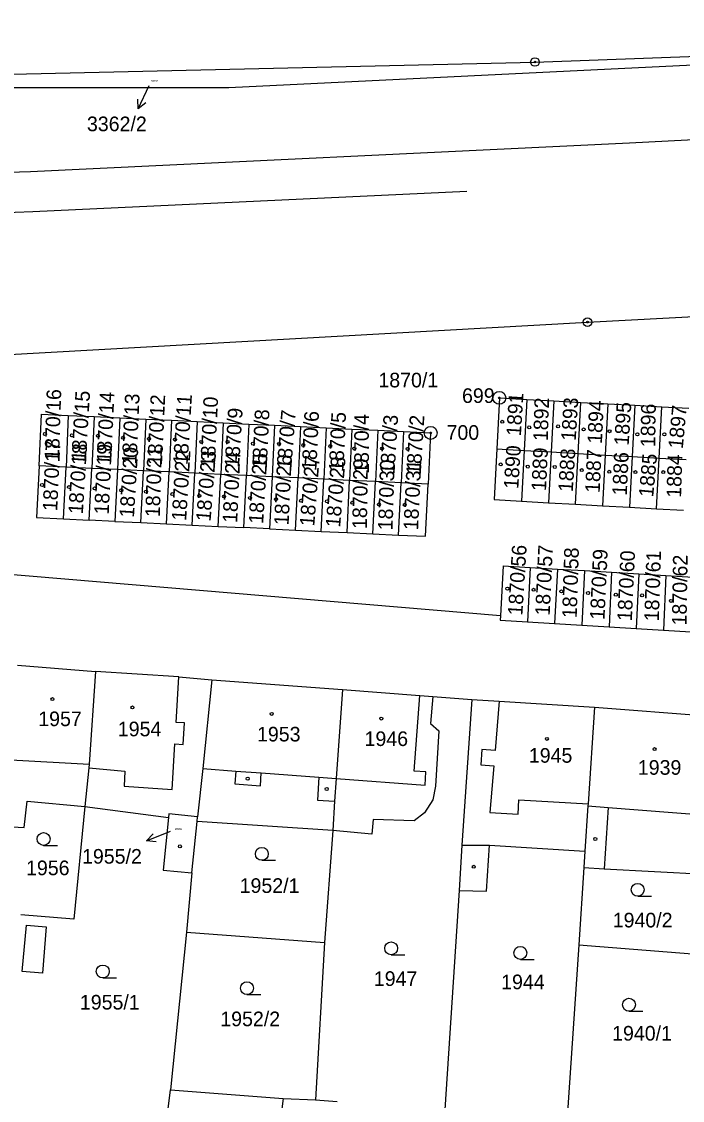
# Model space of a CAD drawing. Extents: x -755819 to -753140, y -1169796 to -1166000.
# Drawn here: x -755258.2 to -755181.4, y -1167922.4 to -1167797 of the extents above; entities that cross this region are included whole.
import ezdxf

# ---------------------------------------------------------------- set-up
doc = ezdxf.new("R2010")
doc.units = 0
for name, color, linetype in [('Vrstva 1', 7, 'Continuous'), ('Vrstva 10', 7, 'Continuous'), ('Vrstva 16', 7, 'Continuous'), ('Vrstva 17', 7, 'Continuous'), ('Vrstva 18', 7, 'Continuous'), ('Vrstva 19', 7, 'Continuous'), ('Vrstva 24', 7, 'Continuous'), ('Vrstva 25', 7, 'Continuous'), ('Vrstva 4', 7, 'Continuous'), ('Vrstva 6', 7, 'Continuous')]:
    doc.layers.add(name, color=color, linetype=linetype)

msp = doc.modelspace()

# ---------------------------------------------------------------- linework, layer by layer
at = {"layer": 'Vrstva 1'}
for p, q in [((-755198.5, -1167801.7), (-755151.79, -1167799.99)), ((-755291.59, -1167803.85), (-755198.5, -1167801.7)), ((-755192.4, -1167831.92), (-755105.9, -1167827.34)), ((-755318.81, -1167839.01), (-755192.4, -1167831.92)), ((-755202.64, -1167840.73), (-755202.95, -1167846.66)), ((-755202.64, -1167840.73), (-755199.43, -1167840.91)), ((-755199.43, -1167840.91), (-755199.74, -1167846.84)), ((-755199.43, -1167840.91), (-755196.29, -1167841.08)), ((-755196.29, -1167841.08), (-755196.6, -1167847.02)), ((-755196.29, -1167841.08), (-755193.15, -1167841.25)), ((-755193.47, -1167847.19), (-755193.15, -1167841.25)), ((-755193.15, -1167841.25), (-755190.02, -1167841.42)), ((-755190.02, -1167841.42), (-755190.34, -1167847.37)), ((-755190.02, -1167841.42), (-755186.89, -1167841.59)), ((-755186.89, -1167841.59), (-755187.2, -1167847.54)), ((-755186.89, -1167841.59), (-755183.75, -1167841.77)), ((-755184.07, -1167847.72), (-755183.75, -1167841.77)), ((-755183.75, -1167841.77), (-755180.62, -1167841.94)), ((-755256.14, -1167848.63), (-755255.88, -1167842.61)), ((-755255.88, -1167842.61), (-755252.75, -1167842.76)), ((-755252.75, -1167842.76), (-755253.01, -1167848.78)), ((-755252.75, -1167842.76), (-755249.75, -1167842.91)), ((-755249.75, -1167842.91), (-755250.02, -1167848.92)), ((-755249.75, -1167842.91), (-755246.75, -1167843.06)), ((-755246.75, -1167843.06), (-755247.02, -1167849.06)), ((-755246.75, -1167843.06), (-755243.75, -1167843.2)), ((-755243.75, -1167843.2), (-755244.02, -1167849.2)), ((-755243.75, -1167843.2), (-755240.76, -1167843.34)), ((-755240.76, -1167843.34), (-755241.03, -1167849.34)), ((-755240.76, -1167843.34), (-755237.76, -1167843.49)), ((-755237.76, -1167843.49), (-755238.03, -1167849.48)), ((-755237.76, -1167843.49), (-755234.76, -1167843.63)), ((-755234.76, -1167843.63), (-755235.03, -1167849.62)), ((-755234.76, -1167843.63), (-755231.76, -1167843.78)), ((-755231.76, -1167843.78), (-755232.04, -1167849.76)), ((-755231.76, -1167843.78), (-755228.76, -1167843.92)), ((-755228.76, -1167843.92), (-755229.04, -1167849.9)), ((-755228.76, -1167843.92), (-755225.76, -1167844.07)), ((-755225.76, -1167844.07), (-755226.04, -1167850.04)), ((-755225.76, -1167844.07), (-755222.76, -1167844.21)), ((-755222.76, -1167844.21), (-755223.05, -1167850.18)), ((-755222.76, -1167844.21), (-755219.77, -1167844.36)), ((-755219.77, -1167844.36), (-755220.05, -1167850.32)), ((-755219.77, -1167844.36), (-755216.77, -1167844.5)), ((-755216.77, -1167844.5), (-755217.05, -1167850.46)), ((-755216.77, -1167844.5), (-755213.77, -1167844.65)), ((-755213.77, -1167844.65), (-755214.06, -1167850.6)), ((-755213.77, -1167844.65), (-755210.63, -1167844.8)), ((-755210.63, -1167844.8), (-755210.93, -1167850.74)), ((-755202.95, -1167846.66), (-755203.26, -1167852.55)), ((-755202.95, -1167846.66), (-755199.74, -1167846.84)), ((-755199.74, -1167846.84), (-755200.05, -1167852.73)), ((-755199.74, -1167846.84), (-755196.6, -1167847.02)), ((-755196.6, -1167847.02), (-755196.91, -1167852.91)), ((-755196.6, -1167847.02), (-755193.47, -1167847.19)), ((-755193.78, -1167853.08), (-755193.47, -1167847.19)), ((-755193.47, -1167847.19), (-755190.34, -1167847.37)), ((-755190.34, -1167847.37), (-755190.65, -1167853.26)), ((-755190.34, -1167847.37), (-755187.2, -1167847.54)), ((-755187.2, -1167847.54), (-755187.51, -1167853.43)), ((-755187.2, -1167847.54), (-755184.07, -1167847.72)), ((-755184.38, -1167853.61), (-755184.07, -1167847.72)), ((-755184.07, -1167847.72), (-755180.93, -1167847.89)), ((-755256.14, -1167848.63), (-755256.44, -1167854.65)), ((-755253.01, -1167848.78), (-755256.14, -1167848.63)), ((-755253.31, -1167854.8), (-755253.01, -1167848.78)), ((-755250.02, -1167848.92), (-755253.01, -1167848.78)), ((-755250.31, -1167854.95), (-755250.02, -1167848.92)), ((-755247.02, -1167849.06), (-755250.02, -1167848.92)), ((-755247.02, -1167849.06), (-755247.32, -1167855.09)), ((-755244.02, -1167849.2), (-755247.02, -1167849.06)), ((-755244.32, -1167855.23), (-755244.02, -1167849.2)), ((-755241.03, -1167849.34), (-755244.02, -1167849.2)), ((-755241.32, -1167855.38), (-755241.03, -1167849.34)), ((-755238.03, -1167849.48), (-755241.03, -1167849.34)), ((-755238.33, -1167855.52), (-755238.03, -1167849.48)), ((-755235.03, -1167849.62), (-755238.03, -1167849.48)), ((-755235.33, -1167855.66), (-755235.03, -1167849.62)), ((-755232.04, -1167849.76), (-755235.03, -1167849.62)), ((-755232.34, -1167855.81), (-755232.04, -1167849.76)), ((-755229.04, -1167849.9), (-755232.04, -1167849.76)), ((-755229.04, -1167849.9), (-755229.34, -1167855.95)), ((-755226.04, -1167850.04), (-755229.04, -1167849.9)), ((-755226.34, -1167856.09), (-755226.04, -1167850.04)), ((-755223.05, -1167850.18), (-755226.04, -1167850.04)), ((-755223.35, -1167856.24), (-755223.05, -1167850.18)), ((-755220.05, -1167850.32), (-755223.05, -1167850.18)), ((-755220.35, -1167856.38), (-755220.05, -1167850.32)), ((-755217.05, -1167850.46), (-755220.05, -1167850.32)), ((-755217.35, -1167856.52), (-755217.05, -1167850.46)), ((-755214.06, -1167850.6), (-755217.05, -1167850.46)), ((-755214.36, -1167856.67), (-755214.06, -1167850.6)), ((-755210.93, -1167850.74), (-755214.06, -1167850.6)), ((-755211.23, -1167856.82), (-755210.93, -1167850.74)), ((-755203.26, -1167852.55), (-755200.05, -1167852.73)), ((-755200.05, -1167852.73), (-755196.91, -1167852.91)), ((-755196.91, -1167852.91), (-755193.78, -1167853.08)), ((-755193.78, -1167853.08), (-755190.65, -1167853.26)), ((-755190.65, -1167853.26), (-755187.51, -1167853.43)), ((-755187.51, -1167853.43), (-755184.38, -1167853.61)), ((-755184.38, -1167853.61), (-755181.25, -1167853.78)), ((-755256.44, -1167854.65), (-755253.31, -1167854.8)), ((-755253.31, -1167854.8), (-755250.31, -1167854.95)), ((-755247.32, -1167855.09), (-755250.31, -1167854.95)), ((-755247.32, -1167855.09), (-755244.32, -1167855.23)), ((-755244.32, -1167855.23), (-755241.32, -1167855.38)), ((-755241.32, -1167855.38), (-755238.33, -1167855.52)), ((-755238.33, -1167855.52), (-755235.33, -1167855.66)), ((-755235.33, -1167855.66), (-755232.34, -1167855.81)), ((-755229.34, -1167855.95), (-755232.34, -1167855.81)), ((-755229.34, -1167855.95), (-755226.34, -1167856.09)), ((-755226.34, -1167856.09), (-755223.35, -1167856.24)), ((-755223.35, -1167856.24), (-755220.35, -1167856.38)), ((-755220.35, -1167856.38), (-755217.35, -1167856.52)), ((-755217.35, -1167856.52), (-755214.36, -1167856.67)), ((-755214.36, -1167856.67), (-755211.23, -1167856.82)), ((-755202.51, -1167866.05), (-755304.78, -1167857.49)), ((-755202.21, -1167860.25), (-755202.51, -1167866.05)), ((-755202.21, -1167860.25), (-755199.05, -1167860.43)), ((-755199.05, -1167860.43), (-755199.38, -1167866.75)), ((-755199.05, -1167860.43), (-755195.9, -1167860.62)), ((-755195.9, -1167860.62), (-755196.22, -1167866.94)), ((-755195.9, -1167860.62), (-755192.74, -1167860.81)), ((-755192.74, -1167860.81), (-755193.05, -1167867.14)), ((-755192.74, -1167860.81), (-755189.59, -1167860.99)), ((-755189.59, -1167860.99), (-755189.89, -1167867.33)), ((-755189.59, -1167860.99), (-755186.43, -1167861.18)), ((-755186.43, -1167861.18), (-755186.73, -1167867.52)), ((-755186.43, -1167861.18), (-755183.27, -1167861.36)), ((-755183.27, -1167861.36), (-755183.56, -1167867.71)), ((-755183.27, -1167861.36), (-755180.12, -1167861.55)), ((-755202.51, -1167866.05), (-755202.54, -1167866.56)), ((-755202.54, -1167866.56), (-755199.38, -1167866.75)), ((-755199.38, -1167866.75), (-755196.22, -1167866.94)), ((-755196.22, -1167866.94), (-755193.05, -1167867.14)), ((-755193.05, -1167867.14), (-755189.89, -1167867.33)), ((-755189.89, -1167867.33), (-755186.73, -1167867.52)), ((-755186.73, -1167867.52), (-755183.56, -1167867.71)), ((-755183.56, -1167867.71), (-755180.4, -1167867.91)), ((-755258.66, -1167871.81), (-755249.59, -1167872.54)), ((-755249.59, -1167872.54), (-755250.32, -1167883.28)), ((-755239.9, -1167873.16), (-755249.59, -1167872.54)), ((-755239.9, -1167873.16), (-755236.07, -1167873.48)), ((-755236.07, -1167873.48), (-755237.11, -1167883.82)), ((-755236.07, -1167873.48), (-755220.88, -1167874.61)), ((-755220.88, -1167874.61), (-755221.61, -1167884.96)), ((-755220.88, -1167874.61), (-755211.88, -1167875.31)), ((-755211.88, -1167875.31), (-755210.39, -1167875.43)), ((-755210.39, -1167875.43), (-755210.64, -1167878.58)), ((-755210.39, -1167875.43), (-755205.83, -1167875.79)), ((-755205.83, -1167875.79), (-755207.02, -1167892.73)), ((-755205.83, -1167875.79), (-755202.67, -1167875.96)), ((-755202.67, -1167875.96), (-755191.59, -1167876.68)), ((-755191.59, -1167876.68), (-755192.32, -1167887.89)), ((-755191.59, -1167876.68), (-755177.3, -1167877.77)), ((-755210.64, -1167878.58), (-755209.69, -1167879.43)), ((-755209.69, -1167879.43), (-755210.08, -1167885.85)), ((-755250.36, -1167883.74), (-755250.81, -1167888.22)), ((-755250.32, -1167883.28), (-755250.36, -1167883.74)), ((-755237.11, -1167883.82), (-755237.71, -1167889.42)), ((-755221.61, -1167884.96), (-755221.79, -1167887.61)), ((-755210.08, -1167885.85), (-755210.38, -1167887.43)), ((-755257.87, -1167890.65), (-755257.54, -1167887.59)), ((-755257.54, -1167887.59), (-755250.81, -1167888.22)), ((-755221.79, -1167887.61), (-755222.01, -1167891.01)), ((-755210.38, -1167887.43), (-755211.35, -1167888.97)), ((-755192.34, -1167888.15), (-755192.69, -1167893.42)), ((-755192.32, -1167887.89), (-755192.34, -1167888.15)), ((-755250.81, -1167888.22), (-755252.12, -1167901.31)), ((-755250.81, -1167888.22), (-755241.09, -1167889.51)), ((-755241.05, -1167889.08), (-755241.09, -1167889.51)), ((-755237.71, -1167889.42), (-755241.05, -1167889.08)), ((-755237.77, -1167889.95), (-755237.71, -1167889.42)), ((-755211.35, -1167888.97), (-755212.55, -1167889.9)), ((-755259.94, -1167890.56), (-755257.87, -1167890.65)), ((-755241.09, -1167889.51), (-755241.72, -1167895.6)), ((-755238.38, -1167895.94), (-755237.77, -1167889.95)), ((-755222.01, -1167891.01), (-755237.77, -1167889.95)), ((-755217.29, -1167889.73), (-755217.47, -1167891.42)), ((-755212.55, -1167889.9), (-755217.29, -1167889.73)), ((-755222.01, -1167891.01), (-755222.96, -1167904.02)), ((-755217.47, -1167891.42), (-755222.01, -1167891.01)), ((-755207.02, -1167892.73), (-755207.3, -1167897.97)), ((-755204.14, -1167898.04), (-755203.8, -1167892.73)), ((-755203.8, -1167892.73), (-755192.69, -1167893.42)), ((-755192.69, -1167893.42), (-755192.81, -1167895.32)), ((-755241.72, -1167895.6), (-755238.38, -1167895.94)), ((-755192.81, -1167895.32), (-755193.41, -1167904.3)), ((-755192.81, -1167895.32), (-755190.46, -1167895.48)), ((-755190.46, -1167895.48), (-755178.77, -1167896.07)), ((-755238.38, -1167895.94), (-755239.02, -1167902.83)), ((-755207.3, -1167897.97), (-755208.97, -1167923.43)), ((-755207.3, -1167897.97), (-755204.14, -1167898.04)), ((-755252.12, -1167901.31), (-755258.26, -1167900.82)), ((-755239.02, -1167902.83), (-755240.86, -1167921.14)), ((-755239.02, -1167902.83), (-755222.96, -1167904.02)), ((-755222.96, -1167904.02), (-755224.01, -1167922.29)), ((-755193.41, -1167904.3), (-755194.76, -1167924.32)), ((-755193.41, -1167904.3), (-755179.23, -1167905.41)), ((-755241.7, -1167927.8), (-755240.86, -1167921.14)), ((-755240.86, -1167921.14), (-755227.79, -1167922.15)), ((-755227.79, -1167922.15), (-755231.35, -1167950.5)), ((-755227.79, -1167922.15), (-755224.01, -1167922.29)), ((-755224.01, -1167922.29), (-755221.51, -1167922.49))]:
    msp.add_line(p, q, dxfattribs=at)
at = {"layer": 'Vrstva 10'}
for p, q in [((-755187.51, -1167811.09), (-755129.02, -1167808.07)), ((-755257.16, -1167814.43), (-755187.51, -1167811.09)), ((-755282.14, -1167815.18), (-755257.16, -1167814.43)), ((-755256.87, -1167819.08), (-755206.41, -1167816.71)), ((-755282.03, -1167819.99), (-755256.87, -1167819.08))]:
    msp.add_line(p, q, dxfattribs=at)
at = {"layer": 'Vrstva 16'}
for p, q in [((-755244.62, -1167807.15), (-755243.36, -1167804.43)), ((-755243.64, -1167892.22), (-755240.86, -1167891.1))]:
    msp.add_line(p, q, dxfattribs=at)
for points in [[(-755243.75, -1167806.46), (-755244.62, -1167807.15), (-755244.66, -1167806.03)], [(-755242.53, -1167892.31), (-755243.64, -1167892.22), (-755242.9, -1167891.38)]]:
    msp.add_lwpolyline(points, dxfattribs=at)
at = {"layer": 'Vrstva 24'}
for centre, radius in [((-755198.5, -1167801.7), 0.5), ((-755198.5, -1167801.7), 0.1), ((-755192.4, -1167831.92), 0.5), ((-755192.4, -1167831.92), 0.1), ((-755202.64, -1167840.73), 0.75), ((-755202.64, -1167840.73), 0.1), ((-755210.63, -1167844.8), 0.75), ((-755210.63, -1167844.8), 0.1)]:
    msp.add_circle(centre, radius, dxfattribs=at)
at = {"layer": 'Vrstva 25'}
for p, q in [((-755255.62, -1167892.74), (-755254.02, -1167892.74)), ((-755230.25, -1167894.47), (-755228.65, -1167894.47)), ((-755186.56, -1167898.65), (-755184.96, -1167898.65)), ((-755215.22, -1167905.45), (-755213.62, -1167905.45)), ((-755200.2, -1167905.98), (-755198.6, -1167905.98)), ((-755248.74, -1167908.14), (-755247.14, -1167908.14)), ((-755231.98, -1167910.08), (-755230.38, -1167910.08)), ((-755187.57, -1167912.01), (-755185.97, -1167912.01))]:
    msp.add_line(p, q, dxfattribs=at)
for centre, radius in [((-755202.31, -1167843.51), 0.175), ((-755199.17, -1167844.16), 0.175), ((-755195.81, -1167844.04), 0.175), ((-755192.84, -1167844.4), 0.175), ((-755255.46, -1167844.93), 0.175), ((-755252.32, -1167845.09), 0.175), ((-755249.31, -1167845.13), 0.175), ((-755246.38, -1167845.37), 0.175), ((-755243.37, -1167845.49), 0.175), ((-755240.35, -1167845.57), 0.175), ((-755189.83, -1167844.6), 0.175), ((-755186.6, -1167844.96), 0.175), ((-755183.46, -1167844.96), 0.175), ((-755237.3, -1167845.85), 0.175), ((-755234.24, -1167845.85), 0.175), ((-755231.29, -1167846.05), 0.175), ((-755228.24, -1167846.09), 0.175), ((-755225.44, -1167846.22), 0.175), ((-755222.3, -1167846.34), 0.175), ((-755219.5, -1167846.62), 0.175), ((-755216.27, -1167846.62), 0.175), ((-755213.3, -1167846.66), 0.175), ((-755202.48, -1167848.47), 0.175), ((-755199.34, -1167848.72), 0.175), ((-755196.2, -1167848.76), 0.175), ((-755193.06, -1167849.12), 0.175), ((-755189.87, -1167849.32), 0.175), ((-755186.82, -1167849.36), 0.175), ((-755183.59, -1167849.36), 0.175), ((-755255.8, -1167850.86), 0.175), ((-755252.66, -1167851.1), 0.175), ((-755249.69, -1167851.26), 0.175), ((-755246.59, -1167851.47), 0.175), ((-755243.71, -1167851.63), 0.175), ((-755240.66, -1167851.91), 0.175), ((-755237.51, -1167852.11), 0.175), ((-755234.63, -1167852.19), 0.175), ((-755231.62, -1167852.35), 0.175), ((-755228.6, -1167852.51), 0.175), ((-755225.68, -1167852.68), 0.175), ((-755222.67, -1167852.76), 0.175), ((-755219.74, -1167852.92), 0.175), ((-755216.64, -1167853.12), 0.175), ((-755213.63, -1167853.16), 0.175), ((-755201.71, -1167862.91), 0.175), ((-755198.66, -1167863.03), 0.175), ((-755195.43, -1167863.23), 0.175), ((-755192.33, -1167863.4), 0.175), ((-755189.1, -1167863.6), 0.175), ((-755186.05, -1167863.68), 0.175), ((-755182.69, -1167864.32), 0.175), ((-755254.59, -1167875.74), 0.175), ((-755245.29, -1167876.71), 0.175), ((-755229.1, -1167877.46), 0.175), ((-755216.36, -1167878), 0.175), ((-755197.11, -1167880.36), 0.175), ((-755184.6, -1167881.55), 0.175), ((-755231.89, -1167884.99), 0.175), ((-755222.71, -1167886.18), 0.175), ((-755255.62, -1167891.99), 0.75), ((-755191.49, -1167891.99), 0.175), ((-755239.78, -1167892.85), 0.175), ((-755230.25, -1167893.72), 0.75), ((-755205.61, -1167895.22), 0.175), ((-755186.56, -1167897.9), 0.75), ((-755215.22, -1167904.7), 0.75), ((-755200.2, -1167905.23), 0.75), ((-755248.74, -1167907.39), 0.75), ((-755231.98, -1167909.33), 0.75), ((-755187.57, -1167911.26), 0.75)]:
    msp.add_circle(centre, radius, dxfattribs=at)
at = {"layer": 'Vrstva 4'}
for p, q in [((-755240.21, -1167878.45), (-755239.9, -1167873.16)), ((-755212.55, -1167884.13), (-755211.88, -1167875.31)), ((-755202.67, -1167875.96), (-755203.14, -1167881.7)), ((-755239.25, -1167878.51), (-755240.21, -1167878.45)), ((-755239.4, -1167881), (-755239.25, -1167878.51)), ((-755240.67, -1167886.24), (-755240.36, -1167880.95)), ((-755240.36, -1167880.95), (-755239.4, -1167881)), ((-755204.66, -1167881.58), (-755204.8, -1167883.37)), ((-755203.14, -1167881.7), (-755204.66, -1167881.58)), ((-755259.41, -1167882.78), (-755250.32, -1167883.28)), ((-755250.36, -1167883.74), (-755246.16, -1167884.13)), ((-755246.16, -1167884.13), (-755246.26, -1167885.86)), ((-755237.11, -1167883.82), (-755233.27, -1167884.1)), ((-755233.27, -1167884.1), (-755233.38, -1167885.6)), ((-755233.27, -1167884.1), (-755230.31, -1167884.32)), ((-755230.42, -1167885.82), (-755230.31, -1167884.32)), ((-755230.31, -1167884.32), (-755223.61, -1167884.82)), ((-755211.18, -1167884.2), (-755212.55, -1167884.13)), ((-755211.26, -1167885.73), (-755211.18, -1167884.2)), ((-755204.8, -1167883.37), (-755203.29, -1167883.49)), ((-755203.29, -1167883.49), (-755203.74, -1167888.92)), ((-755233.38, -1167885.6), (-755230.42, -1167885.82)), ((-755223.61, -1167884.82), (-755223.79, -1167887.48)), ((-755223.61, -1167884.82), (-755221.61, -1167884.96)), ((-755221.61, -1167884.96), (-755211.26, -1167885.73)), ((-755246.26, -1167885.86), (-755240.67, -1167886.24)), ((-755223.79, -1167887.48), (-755221.79, -1167887.61)), ((-755200.45, -1167889.1), (-755200.36, -1167887.44)), ((-755200.36, -1167887.44), (-755192.32, -1167887.89)), ((-755192.34, -1167888.15), (-755189.99, -1167888.33)), ((-755203.74, -1167888.92), (-755200.45, -1167889.1)), ((-755189.99, -1167888.33), (-755190.46, -1167895.48)), ((-755189.99, -1167888.33), (-755178.16, -1167889.24)), ((-755207.02, -1167892.73), (-755203.8, -1167892.73)), ((-755258.1, -1167907.4), (-755257.62, -1167902.02)), ((-755257.62, -1167902.02), (-755255.32, -1167902.21)), ((-755255.32, -1167902.21), (-755255.75, -1167907.58)), ((-755255.75, -1167907.58), (-755258.1, -1167907.4))]:
    msp.add_line(p, q, dxfattribs=at)
at = {"layer": 'Vrstva 6'}
for p, q in [((-755234.1, -1167804.68), (-755077.72, -1167797)), ((-755318.64, -1167804.68), (-755234.1, -1167804.68))]:
    msp.add_line(p, q, dxfattribs=at)

# ---------------------------------------------------------------- texts
at = {"layer": 'Vrstva 16'}
for s, p in [('3362/2', (-755250.58, -1167809.74)), ('1955/2', (-755251.15, -1167894.86))]:
    msp.add_text(s, height=1.7, dxfattribs=at).set_placement(p)
at = {"layer": 'Vrstva 17'}
for s, p in [('699', (-755206.98, -1167841.32)), ('700', (-755208.78, -1167845.6))]:
    msp.add_text(s, height=1.7, dxfattribs=at).set_placement(p)
at = {"layer": 'Vrstva 18'}
for s, height, p in [('3362/2', 0.2, (-755243.13, -1167804)), ('1870/1', 1.7, (-755216.7, -1167839.51)), ('1956', 1.7, (-755257.66, -1167896.2)), ('1952/1', 1.7, (-755232.83, -1167898.26)), ('1940/2', 1.7, (-755189.46, -1167902.27)), ('1947', 1.7, (-755217.23, -1167909.07)), ('1944', 1.7, (-755202.43, -1167909.45)), ('1955/1', 1.7, (-755251.4, -1167911.81)), ('1952/2', 1.7, (-755235.08, -1167913.75)), ('1940/1', 1.7, (-755189.53, -1167915.42))]:
    msp.add_text(s, height=height, dxfattribs=at).set_placement(p)
at = {"layer": 'Vrstva 19'}
for s, rotation, p in [('1870/16', 88.1782, (-755253.82, -1167847.95)), ('1870/15', 86.402, (-755250.72, -1167848.15)), ('1870/14', 87.3188, (-755247.76, -1167848.27)), ('1870/13', 87.3188, (-755244.83, -1167848.47)), ('1870/12', 87.3188, (-755241.86, -1167848.59)), ('1870/11', 86.402, (-755238.88, -1167848.55)), ('1891', 86.402, (-755200.14, -1167845.21)), ('1870/10', 87.3188, (-755235.71, -1167848.83)), ('1892', 88.1782, (-755197.01, -1167845.78)), ('1893', 86.402, (-755193.77, -1167845.78)), ('1894', 87.3188, (-755190.72, -1167846.1)), ('1895', 86.402, (-755187.61, -1167846.31)), ('1896', 89.0949, (-755184.53, -1167846.47)), ('1897', 84.6259, (-755181.32, -1167846.71)), ('1870/9', 86.402, (-755232.9, -1167848.88)), ('1870/8', 87.3188, (-755229.68, -1167849.04)), ('1870/7', 85.4853, (-755226.83, -1167849.12)), ('1870/6', 87.3188, (-755223.92, -1167849.24)), ('1870/5', 87.3188, (-755220.78, -1167849.36)), ('1870/4', 90.0117, (-755217.81, -1167849.56)), ('1870/3', 86.402, (-755214.83, -1167849.68)), ('1870/2', 86.402, (-755211.78, -1167849.72)), ('1870/17', 87.3188, (-755254.04, -1167853.92)), ('1870/18', 86.402, (-755251.06, -1167854.28)), ('1870/19', 87.3188, (-755248.05, -1167854.32)), ('1870/20', 86.402, (-755245.12, -1167854.69)), ('1870/21', 88.1782, (-755242.11, -1167854.61)), ('1890', 86.402, (-755200.44, -1167851.35)), ('1889', 87.3188, (-755197.22, -1167851.59)), ('1888', 86.402, (-755194.11, -1167851.71)), ('1887', 87.3188, (-755190.98, -1167851.8)), ('1870/22', 86.402, (-755239.05, -1167855.05)), ('1870/23', 85.4853, (-755236.21, -1167855.13)), ('1870/24', 87.3188, (-755233.12, -1167855.29)), ('1870/25', 86.402, (-755230.1, -1167855.41)), ('1870/26', 87.3188, (-755227.14, -1167855.57)), ('1870/27', 85.4853, (-755224.16, -1167855.7)), ('1870/28', 85.4853, (-755221.15, -1167855.82)), ('1870/29', 89.0949, (-755218.04, -1167855.98)), ('1870/30', 88.1782, (-755215.06, -1167856.14)), ('1870/31', 87.3188, (-755212.09, -1167856.14)), ('1886', 87.3188, (-755187.83, -1167852.12)), ('1885', 84.6259, (-755184.76, -1167852.32)), ('1884', 88.1782, (-755181.52, -1167852.36)), ('1870/56', 86.402, (-755199.97, -1167866.06)), ('1870/57', 87.3188, (-755196.79, -1167866.06)), ('1870/58', 88.1782, (-755193.65, -1167866.35)), ('1870/59', 87.3188, (-755190.42, -1167866.55)), ('1870/60', 87.3188, (-755187.24, -1167866.71)), ('1870/61', 88.1782, (-755184.1, -1167866.71)), ('1870/62', 89.0949, (-755180.88, -1167867.19))]:
    msp.add_text(s, height=1.7, rotation=rotation, dxfattribs=at).set_placement(p)
for s, height, p in [('1957', 1.7, (-755256.24, -1167878.88)), ('1954', 1.7, (-755246.99, -1167880.06)), ('1953', 1.7, (-755230.81, -1167880.66)), ('1946', 1.7, (-755218.31, -1167881.19)), ('1945', 1.7, (-755199.21, -1167883.13)), ('1939', 1.7, (-755186.54, -1167884.53)), ('1955/2', 0.2, (-755240.38, -1167890.93))]:
    msp.add_text(s, height=height, dxfattribs=at).set_placement(p)

doc.saveas('drawing.dxf')
